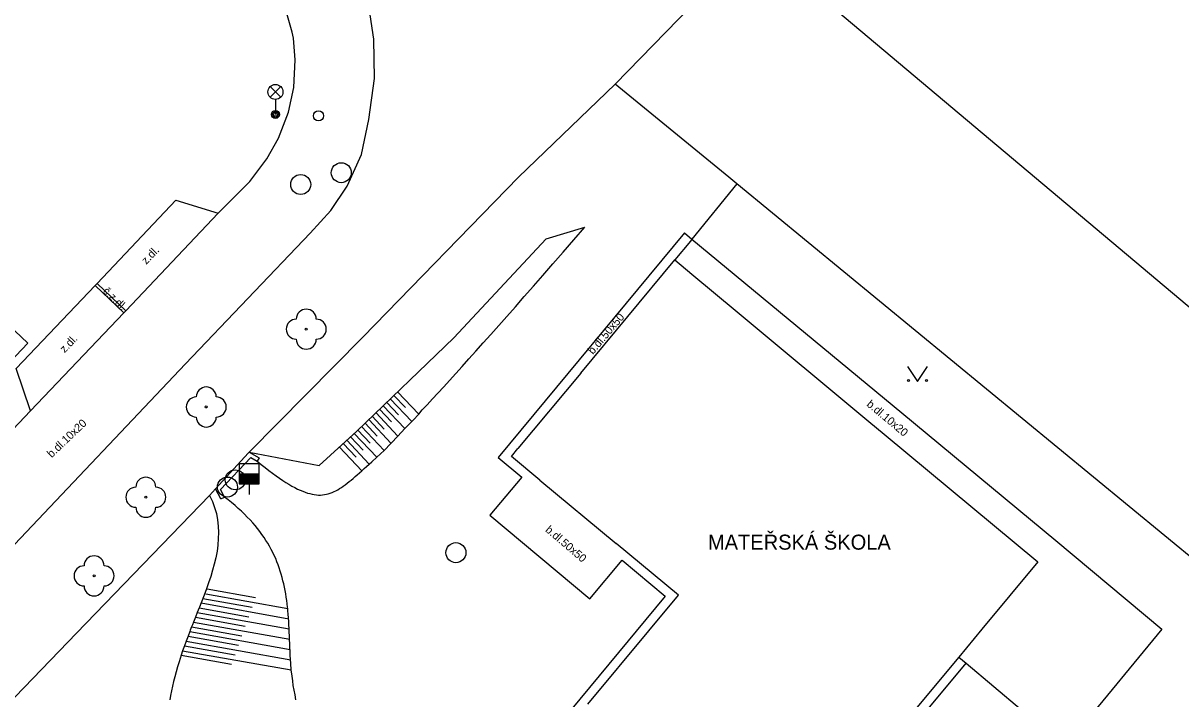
# Model space of a CAD drawing. Extents: x -598233 to -596890, y -1157848 to -1156431.
# Drawn here: x -597653.4 to -597595.6, y -1156675.9 to -1156642.2 of the extents above; entities that cross this region are included whole.
import ezdxf

# ---------------------------------------------------------------- set-up
doc = ezdxf.new("R2010")
doc.units = 0
for name, color, linetype in [('Level 10', 7, 'Continuous'), ('Level 11', 7, 'Continuous'), ('Level 14', 7, 'Continuous'), ('Level 15', 7, 'Continuous'), ('Level 22', 7, 'Continuous'), ('Level 27', 7, 'Continuous'), ('Level 28', 7, 'Continuous'), ('Level 33', 7, 'Continuous'), ('Level 36', 7, 'Continuous'), ('Level 40', 7, 'Continuous'), ('Level 41', 7, 'Continuous'), ('Level 5', 7, 'Continuous'), ('Level 51', 7, 'Continuous'), ('Level 6', 7, 'Continuous'), ('Level 7', 7, 'Continuous'), ('Level 8', 7, 'Continuous')]:
    doc.layers.add(name, color=color, linetype=linetype)

msp = doc.modelspace()

# ---------------------------------------------------------------- linework, layer by layer
at = {"layer": 'Level 10'}
for points in [[(-597660.9699, -1156675.6599), (-597659.87, -1156674.51), (-597654.57, -1156668.93), (-597653.87, -1156668.2199), (-597645.32, -1156659.19), (-597639.1, -1156652.6599), (-597638.06, -1156651.52), (-597637.24, -1156650.31), (-597636.53, -1156648.7199), (-597636.1599, -1156646.98), (-597635.88, -1156644.93), (-597635.9099, -1156642.95), (-597636.2, -1156641.08), (-597636.8, -1156639.18), (-597637.79, -1156637.25), (-597639.98, -1156634.55), (-597640.14, -1156634.25), (-597640.33, -1156634.09), (-597640.57, -1156633.94), (-597645.38, -1156629.71)], [(-597643.69, -1156651.6599), (-597642.12, -1156650.07), (-597641.26, -1156648.93), (-597640.68, -1156647.9099), (-597640.18, -1156646.6), (-597639.92, -1156645.38), (-597639.84, -1156643.99), (-597639.93, -1156642.9099), (-597639.99, -1156642.6), (-597640.43, -1156641.09), (-597641.04, -1156639.78), (-597641.85, -1156638.52), (-597643.05, -1156637.18), (-597647, -1156633.63), (-597647.3, -1156633.99), (-597647.73, -1156633.68), (-597647.38, -1156633.25)], [(-597653.07, -1156661.53), (-597653.8, -1156659.42), (-597649.85, -1156655.27), (-597649.75, -1156655.1599), (-597645.81, -1156651.01), (-597643.69, -1156651.6599)], [(-597663.9, -1156672.87), (-597663.5, -1156672.46), (-597662.6, -1156671.57), (-597657.79, -1156666.49), (-597653.07, -1156661.53)]]:
    msp.add_lwpolyline(points, dxfattribs=at)
at = {"layer": 'Level 11'}
for points in [[(-597628.68, -1156649.86), (-597623.84, -1156645.2)], [(-597653.07, -1156661.53), (-597648.41, -1156656.64), (-597648.31, -1156656.53), (-597643.69, -1156651.6599)], [(-597620.38, -1156652.64), (-597629.7, -1156663.87)], [(-597620.38, -1156652.64), (-597620.01, -1156652.95)], [(-597620.01, -1156652.95), (-597609.52, -1156661.63)], [(-597649.75, -1156655.16), (-597648.31, -1156656.53)], [(-597648.41, -1156656.64), (-597649.85, -1156655.27)], [(-597609.52, -1156661.63), (-597601.82, -1156668.02)], [(-597643.58, -1156665.46), (-597642.07, -1156663.86)], [(-597642.07, -1156663.86), (-597641.75, -1156664.05)], [(-597629.7, -1156663.87), (-597628.52, -1156664.84)], [(-597628.52, -1156664.84), (-597630.12, -1156666.75)], [(-597643.38, -1156665.84), (-597643.58, -1156665.46)], [(-597630.12, -1156666.75), (-597625.12, -1156670.92)], [(-597601.82, -1156668.02), (-597596.52, -1156672.44)], [(-597625.12, -1156670.92), (-597623.5, -1156669)], [(-597623.5, -1156669), (-597621.35, -1156670.8)], [(-597621.35, -1156670.8), (-597627.47, -1156678.18)], [(-597596.52, -1156672.44), (-597612.99, -1156692.43)], [(-597615.33, -1156684.99), (-597606.3, -1156674.15)], [(-597606.67, -1156673.84), (-597606.3, -1156674.15)], [(-597606.3, -1156674.15), (-597603.53, -1156676.47)]]:
    msp.add_lwpolyline(points, dxfattribs=at)
at = {"layer": 'Level 14'}
for points in [[(-597641.75, -1156664.05), (-597641.55, -1156664.21), (-597641.35, -1156664.37), (-597641.16, -1156664.51), (-597640.98, -1156664.65), (-597640.8, -1156664.78), (-597640.63, -1156664.9), (-597640.47, -1156665.01), (-597640.31, -1156665.11), (-597640.16, -1156665.2), (-597640.01, -1156665.29), (-597639.87, -1156665.37), (-597639.73, -1156665.44), (-597639.6, -1156665.5), (-597639.47, -1156665.55), (-597639.35, -1156665.6), (-597639.23, -1156665.64), (-597639.11, -1156665.67), (-597639, -1156665.7), (-597638.89, -1156665.72), (-597638.78, -1156665.73), (-597638.68, -1156665.74), (-597638.58, -1156665.74), (-597638.48, -1156665.73), (-597638.38, -1156665.72), (-597638.28, -1156665.7), (-597638.19, -1156665.68), (-597638.09, -1156665.65), (-597638, -1156665.61), (-597637.9, -1156665.57), (-597637.81, -1156665.53), (-597637.72, -1156665.48), (-597637.63, -1156665.42), (-597637.53, -1156665.36), (-597637.44, -1156665.3), (-597637.34, -1156665.23), (-597637.25, -1156665.15), (-597637.15, -1156665.07), (-597637.05, -1156664.99), (-597636.95, -1156664.91), (-597636.84, -1156664.82), (-597636.74, -1156664.73), (-597636.63, -1156664.63), (-597636.51, -1156664.53), (-597636.4, -1156664.42), (-597636.28, -1156664.31), (-597636.15, -1156664.2), (-597636.14, -1156664.19), (-597636.02, -1156664.08), (-597635.77, -1156663.85), (-597635.4, -1156663.51), (-597634.71, -1156662.79), (-597634.36, -1156662.42), (-597634.17, -1156662.22), (-597634.02, -1156662.06), (-597633.95, -1156661.99), (-597633.67, -1156661.7), (-597633.49, -1156661.49), (-597633.24, -1156661.23), (-597632.98, -1156660.94), (-597632.71, -1156660.65), (-597632.42, -1156660.34), (-597632.13, -1156660.01), (-597631.82, -1156659.67), (-597631.49, -1156659.32), (-597631.16, -1156658.94), (-597630.81, -1156658.55), (-597630.44, -1156658.14), (-597630.07, -1156657.72), (-597629.67, -1156657.27), (-597629.26, -1156656.81), (-597628.83, -1156656.33), (-597628.39, -1156655.82), (-597627.93, -1156655.3), (-597627.46, -1156654.76), (-597626.96, -1156654.19), (-597626.45, -1156653.6), (-597625.92, -1156652.99), (-597625.37, -1156652.36)], [(-597627.29, -1156652.93), (-597625.37, -1156652.36)], [(-597631.92, -1156657.89), (-597627.29, -1156652.93)], [(-597636.76, -1156662.54), (-597631.92, -1156657.89)], [(-597638.65, -1156664.27), (-597636.76, -1156662.54)], [(-597642.14, -1156663.59), (-597638.65, -1156664.27)], [(-597644.12, -1156665.76), (-597643.98, -1156666.06), (-597643.87, -1156666.36), (-597643.78, -1156666.67), (-597643.73, -1156666.98), (-597643.69, -1156667.29), (-597643.68, -1156667.61), (-597643.69, -1156667.92), (-597643.71, -1156668.24), (-597643.75, -1156668.55), (-597643.81, -1156668.87), (-597643.89, -1156669.19), (-597643.97, -1156669.5), (-597644.06, -1156669.81), (-597644.17, -1156670.13), (-597644.27, -1156670.43), (-597644.39, -1156670.74), (-597644.46, -1156670.91), (-597644.51, -1156671.04), (-597644.55, -1156671.13), (-597644.63, -1156671.34), (-597644.65, -1156671.38), (-597644.74, -1156671.61), (-597644.83, -1156671.85), (-597644.86, -1156671.93), (-597644.93, -1156672.09), (-597644.98, -1156672.22), (-597645.02, -1156672.32), (-597645.09, -1156672.5), (-597645.11, -1156672.56), (-597645.2, -1156672.8), (-597645.29, -1156673.04), (-597645.38, -1156673.27), (-597645.47, -1156673.52), (-597645.55, -1156673.75), (-597645.65, -1156674.08), (-597645.72, -1156674.33), (-597645.8, -1156674.58), (-597645.86, -1156674.82), (-597645.92, -1156675.06), (-597645.98, -1156675.29), (-597646.03, -1156675.52), (-597646.07, -1156675.75), (-597646.11, -1156675.98)], [(-597639.81, -1156675.98), (-597639.85, -1156675.73), (-597639.9, -1156675.49), (-597639.94, -1156675.26), (-597639.97, -1156675.03), (-597640, -1156674.8), (-597640.04, -1156674.48), (-597640.06, -1156674.16), (-597640.09, -1156673.75), (-597640.1, -1156673.55), (-597640.11, -1156673.35), (-597640.12, -1156673.16), (-597640.13, -1156672.97), (-597640.13, -1156672.78), (-597640.14, -1156672.6), (-597640.15, -1156672.43), (-597640.15, -1156672.41), (-597640.16, -1156672.23), (-597640.17, -1156672.05), (-597640.18, -1156671.88), (-597640.19, -1156671.7), (-597640.21, -1156671.52), (-597640.22, -1156671.41), (-597640.23, -1156671.35), (-597640.25, -1156671.18), (-597640.27, -1156671.01), (-597640.29, -1156670.84), (-597640.32, -1156670.67), (-597640.35, -1156670.51), (-597640.38, -1156670.34), (-597640.42, -1156670.18), (-597640.46, -1156670.02), (-597640.5, -1156669.86), (-597640.54, -1156669.7), (-597640.59, -1156669.54), (-597640.64, -1156669.38), (-597640.7, -1156669.22), (-597640.76, -1156669.07), (-597640.82, -1156668.91), (-597640.89, -1156668.76), (-597640.97, -1156668.61), (-597641.04, -1156668.46), (-597641.13, -1156668.3), (-597641.21, -1156668.15), (-597641.31, -1156668.01), (-597641.4, -1156667.86), (-597641.51, -1156667.71), (-597641.61, -1156667.56), (-597641.73, -1156667.42), (-597641.85, -1156667.27), (-597641.97, -1156667.13), (-597642.1, -1156666.98), (-597642.24, -1156666.84), (-597642.38, -1156666.69), (-597642.53, -1156666.55), (-597642.69, -1156666.41), (-597642.85, -1156666.26), (-597643.02, -1156666.12), (-597643.2, -1156665.98), (-597643.38, -1156665.84)]]:
    msp.add_lwpolyline(points, dxfattribs=at)
at = {"layer": 'Level 15'}
for points in [[(-597635.09, -1156660.93), (-597634.02, -1156662.06)], [(-597634.91, -1156660.76), (-597634.33, -1156661.37)], [(-597634.73, -1156660.59), (-597633.67, -1156661.7)], [(-597635.63, -1156661.45), (-597635.03, -1156662.08)], [(-597635.45, -1156661.28), (-597634.36, -1156662.42)], [(-597635.27, -1156661.11), (-597634.68, -1156661.73)], [(-597636.35, -1156662.14), (-597635.74, -1156662.79)], [(-597636.17, -1156661.97), (-597635.04, -1156663.17)], [(-597635.99, -1156661.8), (-597635.39, -1156662.44)], [(-597635.81, -1156661.62), (-597634.71, -1156662.79)], [(-597636.89, -1156662.66), (-597635.77, -1156663.85)], [(-597636.71, -1156662.49), (-597636.09, -1156663.14)], [(-597636.53, -1156662.32), (-597635.4, -1156663.51)], [(-597637.45, -1156663.17), (-597636.8, -1156663.85)], [(-597637.26, -1156663), (-597636.14, -1156664.19)], [(-597637.08, -1156662.83), (-597636.45, -1156663.5)], [(-597637.63, -1156663.34), (-597636.51, -1156664.53)], [(-597644.31, -1156670.67), (-597640.22, -1156671.41)], [(-597644.24, -1156670.43), (-597641.83, -1156670.86)], [(-597644.65, -1156671.38), (-597642.17, -1156671.82)], [(-597644.55, -1156671.13), (-597640.16, -1156671.92)], [(-597644.46, -1156670.91), (-597642, -1156671.34)], [(-597644.83, -1156671.85), (-597642.34, -1156672.29)], [(-597644.74, -1156671.61), (-597640.15, -1156672.43)], [(-597645.11, -1156672.56), (-597640.09, -1156673.46)], [(-597645.02, -1156672.32), (-597642.51, -1156672.77)], [(-597644.93, -1156672.09), (-597640.12, -1156672.94)], [(-597645.29, -1156673.04), (-597640.06, -1156673.97)], [(-597645.2, -1156672.8), (-597642.68, -1156673.25)], [(-597645.55, -1156673.75), (-597643.02, -1156674.2)], [(-597645.47, -1156673.52), (-597640.04, -1156674.48)], [(-597645.38, -1156673.27), (-597642.85, -1156673.73)]]:
    msp.add_lwpolyline(points, dxfattribs=at)
at = {"layer": 'Level 22'}
for centre in [(-597639.29, -1156657.45), (-597644.29, -1156661.34), (-597647.31, -1156665.85), (-597649.9, -1156669.78)]:
    msp.add_circle(centre, 0.05, dxfattribs=at)
for centre, start, end in [((-597639.79, -1156657.45), 90, 270), ((-597639.29, -1156656.95), 0, 180), ((-597638.79, -1156657.45), 270, 90), ((-597639.29, -1156657.95), 180, 0), ((-597644.29, -1156660.84), 0, 180), ((-597644.79, -1156661.34), 90, 270), ((-597643.79, -1156661.34), 270, 90), ((-597644.29, -1156661.84), 180, 0), ((-597647.31, -1156665.35), 0, 180), ((-597647.81, -1156665.85), 90, 270), ((-597646.81, -1156665.85), 270, 90), ((-597647.31, -1156666.35), 180, 0), ((-597649.9, -1156669.28), 0, 180), ((-597650.4, -1156669.78), 90, 270), ((-597649.4, -1156669.78), 270, 90), ((-597649.9, -1156670.28), 180, 0)]:
    msp.add_arc(centre, 0.5, start, end, dxfattribs=at)
at = {"layer": 'Level 27'}
for centre in [(-597637.54, -1156649.63), (-597639.57, -1156650.2199), (-597642.84, -1156664.98), (-597643.23, -1156665.34), (-597631.81, -1156668.62)]:
    msp.add_circle(centre, 0.5, dxfattribs=at)
at = {"layer": 'Level 28'}
for p, q in [((-597642.65, -1156664.68), (-597641.65, -1156664.68)), ((-597642.65, -1156664.73), (-597641.65, -1156664.73)), ((-597642.65, -1156664.78), (-597641.65, -1156664.78)), ((-597642.65, -1156664.83), (-597641.65, -1156664.83)), ((-597642.65, -1156664.88), (-597641.65, -1156664.88)), ((-597642.65, -1156664.93), (-597641.65, -1156664.93)), ((-597642.65, -1156664.98), (-597641.65, -1156664.98)), ((-597642.65, -1156665.03), (-597641.65, -1156665.03)), ((-597642.65, -1156665.08), (-597641.65, -1156665.08)), ((-597642.65, -1156665.13), (-597641.65, -1156665.13)), ((-597642.15, -1156665.18), (-597642.15, -1156665.71))]:
    msp.add_line(p, q, dxfattribs=at)
msp.add_lwpolyline([(-597642.65, -1156665.18), (-597641.65, -1156665.18), (-597641.65, -1156664.18), (-597642.65, -1156664.18)], close=True, dxfattribs=at)
msp.add_circle((-597638.68, -1156646.79), 0.25, dxfattribs=at)
at = {"layer": 'Level 33'}
for p, q in [((-597641.095, -1156645.8599), (-597640.565, -1156645.3299)), ((-597641.095, -1156645.3299), (-597640.565, -1156645.8599)), ((-597640.83, -1156645.9699), (-597640.83, -1156646.7199))]:
    msp.add_line(p, q, dxfattribs=at)
for centre, radius in [((-597640.83, -1156645.5949), 0.375), ((-597640.83, -1156646.7199), 0.2), ((-597640.83, -1156646.7199), 0.1445), ((-597640.83, -1156646.7199), 0.0876)]:
    msp.add_circle(centre, radius, dxfattribs=at)
at = {"layer": 'Level 36'}
msp.add_lwpolyline([(-597609.23, -1156659.32), (-597608.73, -1156660.07), (-597608.23, -1156659.32)], dxfattribs=at)
for centre in [(-597609.1802, -1156660.0198), (-597608.2808, -1156660.0198)]:
    msp.add_circle(centre, 0.05, dxfattribs=at)
at = {"layer": 'Level 5'}
for points in [[(-597625.57, -1156659.65), (-597620.87, -1156653.99)], [(-597620.87, -1156653.99), (-597620.01, -1156654.7)], [(-597620.01, -1156654.7), (-597617.75, -1156656.58)], [(-597617.75, -1156656.58), (-597611.16, -1156662.07)], [(-597625.57, -1156659.65), (-597628.71, -1156663.42)], [(-597611.16, -1156662.07), (-597610.4, -1156662.7)], [(-597610.4, -1156662.7), (-597602.72, -1156669.08)], [(-597629.03, -1156663.81), (-597628.71, -1156663.42)], [(-597627.61, -1156664.99), (-597629.03, -1156663.81)], [(-597627.61, -1156664.99), (-597623.8, -1156668.16)], [(-597620.69, -1156670.74), (-597623.8, -1156668.16)], [(-597602.72, -1156669.08), (-597605.52, -1156672.45)], [(-597622.17, -1156672.52), (-597620.69, -1156670.74)], [(-597625.21, -1156676.19), (-597622.17, -1156672.52)], [(-597605.52, -1156672.45), (-597606.67, -1156673.84)], [(-597606.67, -1156673.84), (-597610.6, -1156678.56)]]:
    msp.add_lwpolyline(points, dxfattribs=at)
at = {"layer": 'Level 51'}
for points in [[(-597616.9, -1156638.06), (-597623.84, -1156645.2)], [(-597561.79, -1156684.38), (-597616.9, -1156638.06)], [(-597618.16, -1156649.86), (-597623.84, -1156645.2)]]:
    msp.add_lwpolyline(points, dxfattribs=at)
at = {"layer": 'Level 6'}
for points in [[(-597620.01, -1156654.7), (-597617.75, -1156656.58)], [(-597625.57, -1156659.65), (-597628.71, -1156663.42)], [(-597611.16, -1156662.07), (-597610.4, -1156662.7)], [(-597627.61, -1156664.99), (-597623.8, -1156668.16)], [(-597622.17, -1156672.52), (-597620.69, -1156670.74)], [(-597605.52, -1156672.45), (-597606.67, -1156673.84)]]:
    msp.add_lwpolyline(points, dxfattribs=at)
at = {"layer": 'Level 7'}
for points in [[(-597628.68, -1156649.86), (-597636.47, -1156657.85)], [(-597591.02, -1156672.18), (-597617.77, -1156650.18), (-597618.16, -1156649.86)], [(-597617.77, -1156650.18), (-597620.01, -1156652.95)], [(-597660.09, -1156651.63), (-597653.21, -1156658.15)], [(-597620.01, -1156652.95), (-597620.09, -1156653.05)], [(-597644.12, -1156665.76), (-597643.82, -1156665.43), (-597642.2, -1156663.65), (-597642.14, -1156663.59), (-597636.47, -1156657.85)], [(-597666.23, -1156671.86), (-597653.21, -1156658.15)], [(-597642.14, -1156663.59), (-597641.65, -1156663.88)], [(-597641.65, -1156663.88), (-597641.75, -1156664.05)], [(-597643.56, -1156665.93), (-597643.82, -1156665.43)], [(-597644.12, -1156665.76), (-597650.78, -1156672.64)], [(-597643.56, -1156665.93), (-597643.38, -1156665.84)], [(-597653.39, -1156675.36), (-597657.68, -1156679.78)]]:
    msp.add_lwpolyline(points, dxfattribs=at)
at = {"layer": 'Level 8'}
for points in [[(-597620.09, -1156653.05), (-597620.87, -1156653.99)], [(-597653.39, -1156675.36), (-597650.78, -1156672.64)]]:
    msp.add_lwpolyline(points, dxfattribs=at)

# ---------------------------------------------------------------- texts
at = {"layer": 'Level 40'}
for s, rotation, p in [('z.dl.', 46, (-597647.29, -1156654.24)), ('č.z.dl.', 316, (-597649.49, -1156655.59)), ('b.dl.50x50', 49.470507, (-597624.96, -1156658.74)), ('z.dl.', 46, (-597651.37, -1156658.66)), ('b.dl.10x20', 320.141299, (-597611.31, -1156661.26)), ('b.dl.10x20', 43.637779, (-597652.02, -1156663.9)), ('b.dl.50x50', 319.470507, (-597627.37, -1156667.53))]:
    msp.add_text(s, height=0.4, rotation=rotation, dxfattribs=at).set_placement(p)
at = {"layer": 'Level 41'}
msp.add_text('MATEŘSKÁ ŠKOLA', height=0.75, dxfattribs=at).set_placement((-597619.21, -1156668.47))

doc.saveas('drawing.dxf')
